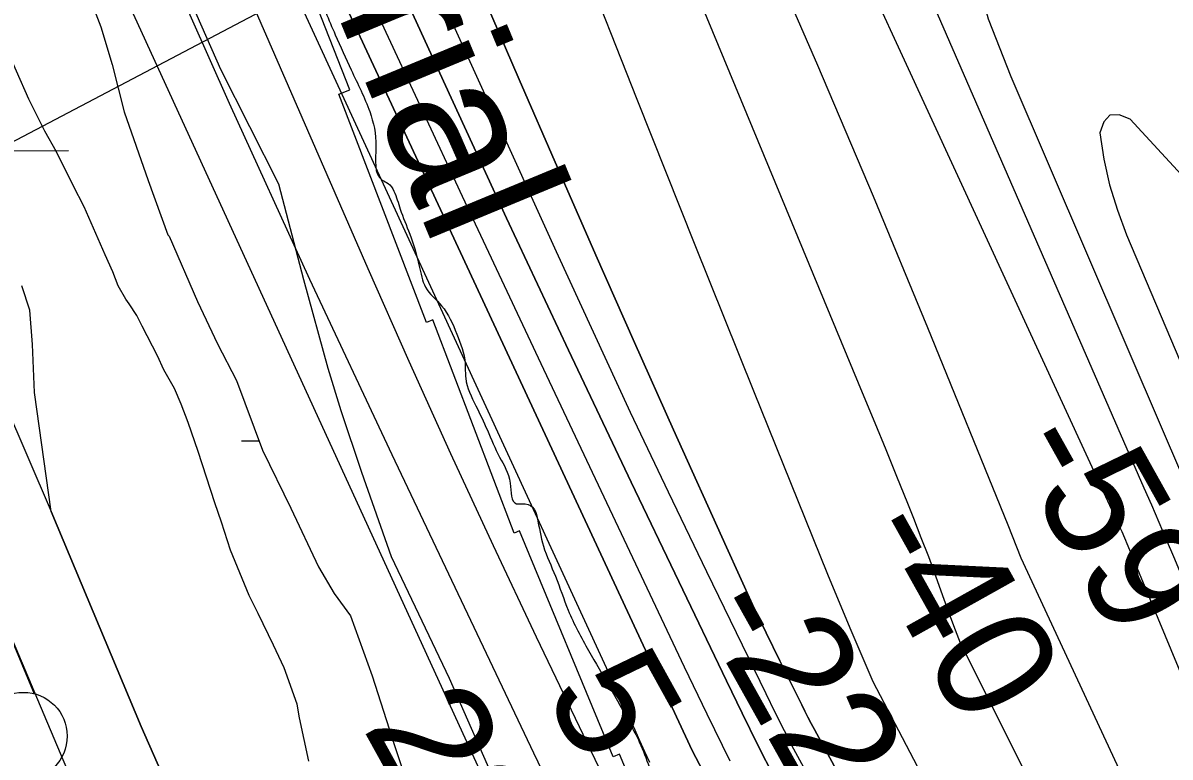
# Model space of a CAD drawing. Extents: x 3424494 to 3462436, y 522220 to 547718.
# Drawn here: x 3439589 to 3440243, y 540782 to 541201 of the extents above; entities that cross this region are included whole.
import ezdxf

# ---------------------------------------------------------------- set-up
doc = ezdxf.new("R2010")
doc.units = 0
for name, color, linetype in [('V-FLOD-BASE', 7, 'Continuous'), ('V-LEVE-TOET', 7, 'Continuous'), ('V-RIVR-EDGE', 7, 'Continuous'), ('V-RIVR-IDEN', 7, 'Continuous'), ('V-RIVR-RANG', 7, 'Continuous'), ('V-RRAP-RVMT', 7, 'Continuous'), ('V-SITE-VEGE', 7, 'Continuous'), ('V-SURV-LINE', 7, 'Continuous'), ('V-TOPO-DPTH', 7, 'Continuous'), ('V-TOPO-MAJR', 7, 'Continuous'), ('V-TOPO-MINR', 7, 'Continuous'), ('V-TOPO-WATR', 7, 'Continuous'), ('V-WETL-SWMP', 7, 'Continuous')]:
    doc.layers.add(name, color=color, linetype=linetype)

msp = doc.modelspace()

# ---------------------------------------------------------------- linework, layer by layer
at = {"layer": 'V-FLOD-BASE'}
msp.add_lwpolyline([(3438587.83, 543143.54), (3438634.48, 543035.59), (3438688.74, 542909.52), (3438755.23, 542760.01), (3438810.7, 542631.92), (3438872.87, 542490.72), (3438948.42, 542320.82), (3439022.05, 542154.45), (3439084.7, 542012.25), (3439162.97, 541829.08), (3439230.77, 541670.56), (3439300.98, 541507.5), (3439372.41, 541343.67), (3439433.31, 541201.26), (3439496.82, 541051.81), (3439554.82, 540913.94), (3439620.69, 540758.45), (3439688.31, 540602.93), (3439757.65, 540446.13), (3439826.89, 540284.83), (3439872.28, 540151.97), (3439898.14, 540076.12), (3439922.87, 540126.23), (3439923.63, 540151.16)], dxfattribs=at)
at = {"layer": 'V-LEVE-TOET'}
msp.add_lwpolyline([(3439578, 540984.1), (3439604.67, 540922.07), (3439656.06, 540799.36), (3439697.51, 540705.12), (3439744.7, 540602.23), (3439785.5, 540508.01), (3439842.94, 540375.96), (3439876.28, 540302.61), (3439885.85, 540272.5), (3439910.28, 540197.68), (3439923.63, 540151.16), (3439930.58, 540124.6), (3439937.92, 540098.05)], dxfattribs=at)
at = {"layer": 'V-RIVR-EDGE'}
msp.add_spline([(3439682.85, 541381.3), (3439692.67, 541363), (3439692.29, 541358.25), (3439697.75, 541349.46), (3439704.32, 541343.6), (3439710.85, 541324.94), (3439722.84, 541294.57), (3439722.82, 541285.79), (3439731.2, 541276.27), (3439735.95, 541272.97), (3439742.86, 541260.16), (3439756.29, 541219.91), (3439766.82, 541194.3), (3439775.91, 541174.17), (3439786.46, 541150.38), (3439790.06, 541130.27), (3439793.67, 541111.25), (3439796.96, 541109.42), (3439800.23, 541105.02), (3439803.86, 541094.78), (3439809.31, 541080.51), (3439814.75, 541062.22), (3439818.38, 541050.14), (3439827.49, 541039.52), (3439836.22, 541023.42), (3439840.93, 541006.59), (3439841.28, 540998.18), (3439847.09, 540982.45), (3439853.63, 540968.54), (3439860.54, 540953.17), (3439866.72, 540938.17), (3439870.34, 540926.46), (3439873.63, 540926.45), (3439879.48, 540924.61), (3439882.02, 540918.75), (3439885.64, 540902.3), (3439892.54, 540885.1), (3439899.8, 540865.71), (3439911.44, 540842.65), (3439935.1, 540800.92), (3439941.28, 540788.47), (3439946.73, 540774.57), (3439954, 540757), (3439968.56, 540730.28), (3439989.29, 540687.1), (3440003.47, 540658.18), (3440015.84, 540633.3), (3440027.11, 540609.14), (3440035.83, 540588.65), (3440041.29, 540576.57), (3440055.13, 540558.26), (3440061.33, 540549.47), (3440068.61, 540540.32), (3440073.34, 540530.43), (3440079.52, 540516.16), (3440083.5, 540498.61), (3440091.08, 540461.67), (3440099.4, 540424), (3440109.55, 540389.24), (3440130.58, 540320.1), (3440139.28, 540291.2), (3440148.01, 540272.54), (3440154.55, 540259.73), (3440159.28, 540248.02), (3440163.64, 540239.6), (3440170.93, 540227.88), (3440200.42, 540183.21), (3440216.44, 540154.66), (3440238.66, 540121.71), (3440247.39, 540107.06), (3440254.68, 540096.08), (3440271.8, 540071.91), (3440285.29, 540057.26)], degree=3, dxfattribs=at)
at = {"layer": 'V-RIVR-RANG'}
msp.add_line((3439472.4, 541075.21), (3440375.08, 541550.15), dxfattribs=at)
at = {"layer": 'V-RRAP-RVMT'}
for p, q in [((3439775.22, 541162.81), (3439738.62, 541256.05)), ((3439768.83, 541160.41), (3439775.22, 541162.81)), ((3439818.86, 541030.04), (3439768.83, 541160.41)), ((3439822.61, 541031.45), (3439818.86, 541030.04)), ((3439868.87, 540909.8), (3439822.61, 541031.45)), ((3439872.03, 540911.05), (3439868.87, 540909.8)), ((3439925.4, 540782.1), (3439872.03, 540911.05)), ((3439929.01, 540783.59), (3439925.4, 540782.1)), ((3439978.03, 540667.08), (3439929.01, 540783.59))]:
    msp.add_line(p, q, dxfattribs=at)
at = {"layer": 'V-SITE-VEGE'}
for points in [[(3439578.02, 541437.11), (3439611.39, 541362.1), (3439646.5, 541299.03), (3439701.29, 541174.7), (3439734.35, 541109.18), (3439748.69, 541054.51), (3439762.6, 541003.85), (3439770.08, 540979.75), (3439781.83, 540944.6), (3439798.79, 540896.36), (3439831.77, 540826.85), (3439859.89, 540763.42)], [(3439751.71, 540779.49), (3439746.31, 540804.32), (3439745.04, 540812.04), (3439737.59, 540832.79), (3439731.59, 540845.81), (3439722.83, 540863.9), (3439717.67, 540874.03), (3439707.1, 540900.03), (3439701.88, 540915.9), (3439697.99, 540927.08), (3439688.57, 540956.29), (3439682.82, 540972.88), (3439678.92, 540983.35), (3439674.99, 540992.38), (3439668.94, 541002.89), (3439665.34, 541011.03), (3439656.56, 541027.86), (3439653.46, 541034.01), (3439649.12, 541040.73), (3439647.21, 541043.28), (3439642.89, 541050.89), (3439639.83, 541058.82), (3439635.37, 541068.59), (3439623.41, 541096.06), (3439617.21, 541108.18), (3439607.76, 541127.36), (3439601.02, 541139.14), (3439591.91, 541157.59), (3439577.88, 541189.4)]]:
    msp.add_lwpolyline(points, dxfattribs=at)
at = {"layer": 'V-SURV-LINE'}
msp.add_lwpolyline([(3439436.54, 541198.35), (3439594.95, 540818.04)], dxfattribs=at)
msp.add_lwpolyline([(3439436.54, 541198.35), (3439594.95, 540818.04)], dxfattribs=at)
msp.add_circle((3439588.79, 540793.83), 25, dxfattribs=at)
at = {"layer": 'V-TOPO-DPTH'}
for points in [[(3440491.9, 540111.27), (3440123.75, 540846.97), (3440121.77, 540851.91), (3440119.88, 540856.88), (3440118.05, 540861.87), (3440113.71, 540874.02), (3440109.7, 540885.08), (3440105.6, 540896.11), (3440101.38, 540907.09), (3440097.07, 540918.05), (3440093.61, 540926.72), (3440087.48, 540941.97), (3440081.32, 540957.21), (3440075.09, 540972.42), (3440068.83, 540987.62), (3439947.77, 541279.74), (3439920.11, 541345.81), (3439892.15, 541411.75), (3439863.72, 541477.49), (3439834.98, 541543.11), (3439795.07, 541633.34)], [(3440491.9, 540111.27), (3440123.75, 540846.97), (3440121.77, 540851.91), (3440119.88, 540856.88), (3440118.05, 540861.87), (3440113.71, 540874.02), (3440109.7, 540885.08), (3440105.6, 540896.11), (3440101.38, 540907.09), (3440097.07, 540918.05), (3440093.61, 540926.72), (3440087.48, 540941.97), (3440081.32, 540957.21), (3440075.09, 540972.42), (3440068.83, 540987.62), (3439947.77, 541279.74), (3439920.11, 541345.81), (3439892.15, 541411.75), (3439863.72, 541477.49), (3439834.98, 541543.11), (3439795.07, 541633.34)], [(3439587.71, 541608.96), (3439970.51, 540785.55), (3440067.12, 540601.4), (3440170.5, 540405.32), (3440401.09, 540001.18), (3440433.34, 539960.23), (3440699.8, 539603.68)], [(3440699.8, 539603.68), (3440433.34, 539960.23), (3440401.09, 540001.18), (3440170.5, 540405.32), (3440067.12, 540601.4), (3439970.51, 540785.55), (3439587.71, 541608.96)], [(3439636.98, 541590.89), (3439795.13, 541241.12), (3439829.72, 541165.29), (3439864.63, 541089.61), (3439900.04, 541014.16), (3439935.79, 540938.87), (3439990.09, 540825.43), (3439999.04, 540807.03), (3440008.13, 540788.71), (3440017.45, 540770.49)], [(3440017.45, 540770.49), (3440008.13, 540788.71), (3439999.04, 540807.03), (3439990.09, 540825.43), (3439935.79, 540938.87), (3439900.04, 541014.16), (3439864.63, 541089.61), (3439829.72, 541165.29), (3439795.13, 541241.12), (3439636.98, 541590.89)], [(3439781.45, 541561.71), (3439786.45, 541548.91), (3439873.47, 541324.59), (3439906.09, 541241.03), (3439938.94, 541157.57), (3439972.14, 541074.25), (3440005.58, 540991.02), (3440047.9, 540886.34), (3440060.63, 540855.64), (3440073.73, 540825.1), (3440370.4, 540258.45), (3440416.28, 540175.83), (3440427.99, 540155.09), (3440439.9, 540134.46), (3440452.12, 540114.02), (3440464.53, 540093.69), (3440484.52, 540061.49), (3440487.14, 540057.38), (3440489.82, 540053.32), (3440492.6, 540049.33), (3440495.45, 540045.37), (3440671.07, 539807.54), (3440730.42, 539727.92), (3440790.25, 539648.66)], [(3439781.45, 541561.71), (3439786.45, 541548.91), (3439873.47, 541324.59), (3439906.09, 541241.03), (3439938.94, 541157.57), (3439972.14, 541074.25), (3440005.58, 540991.02), (3440047.9, 540886.34), (3440060.63, 540855.64), (3440073.73, 540825.1), (3440370.4, 540258.45), (3440416.28, 540175.83), (3440427.99, 540155.09), (3440439.9, 540134.46), (3440452.12, 540114.02), (3440464.53, 540093.69), (3440484.52, 540061.49), (3440487.14, 540057.38), (3440489.82, 540053.32), (3440492.6, 540049.33), (3440495.45, 540045.37), (3440671.07, 539807.54), (3440730.42, 539727.92), (3440790.25, 539648.66)], [(3439582.31, 541524.08), (3439598.19, 541488.82), (3439609.86, 541462.77), (3439621.47, 541436.69), (3439632.98, 541410.57), (3439644.43, 541384.42), (3439785.43, 541060.77), (3439808.81, 541007.88), (3439832.56, 540955.17), (3439856.89, 540902.72), (3439881.59, 540850.44), (3439919.41, 540771.5)], [(3440231.78, 540444.09), (3440040.37, 540797.56), (3440038.5, 540801.07), (3440036.65, 540804.58), (3440034.85, 540808.12), (3440033.07, 540811.67), (3440020.69, 540836.74), (3440012.83, 540852.88), (3440005.09, 540869.07), (3439997.52, 540885.35), (3439990.07, 540901.68), (3439959.97, 540968.61), (3439937.67, 541018.5), (3439915.53, 541068.46), (3439893.62, 541118.52), (3439871.87, 541168.65), (3439788.33, 541362.39), (3439769.38, 541406.54), (3439750.53, 541450.72)], [(3440231.78, 540444.09), (3440040.37, 540797.56), (3440038.5, 540801.07), (3440036.65, 540804.58), (3440034.85, 540808.12), (3440033.07, 540811.67), (3440020.69, 540836.74), (3440012.83, 540852.88), (3440005.09, 540869.07), (3439997.52, 540885.35), (3439990.07, 540901.68), (3439959.97, 540968.61), (3439937.67, 541018.5), (3439915.53, 541068.46), (3439893.62, 541118.52), (3439871.87, 541168.65), (3439788.33, 541362.39), (3439769.38, 541406.54), (3439750.53, 541450.72)]]:
    msp.add_lwpolyline(points, dxfattribs=at)
at = {"layer": 'V-TOPO-MAJR'}
msp.add_lwpolyline([(3440844.74, 539671.38), (3440819.62, 539704.83), (3440794.5, 539738.29), (3440769.41, 539771.76), (3440744.32, 539805.25), (3440719.34, 539838.81), (3440694.47, 539872.45), (3440669.77, 539906.21), (3440645.19, 539940.07), (3440568.78, 540045.86), (3440554.46, 540066.25), (3440540.53, 540086.9), (3440527.16, 540107.91), (3440514.17, 540129.17), (3440158.46, 540895.38), (3440151.02, 540914.21), (3440105.04, 541027), (3440073.99, 541101.97), (3440042.38, 541176.71), (3440009.94, 541251.08), (3439976.95, 541325.22), (3439819.03, 541674.84)], dxfattribs=at)
at = {"layer": 'V-TOPO-MINR'}
for points in [[(3439991.92, 541737.33), (3440139.58, 541203.45), (3440152.53, 541170.38), (3440239.52, 540967.78), (3440248.24, 540947.45), (3440256.96, 540927.12), (3440265.66, 540906.78), (3440274.36, 540886.44), (3440576.19, 540114.85), (3440577.19, 540113.35), (3440579.32, 540110.45), (3440580.44, 540109.04), (3441329.18, 539161.01)], [(3440491.9, 540111.27), (3440123.75, 540846.97), (3440121.77, 540851.91), (3440119.88, 540856.88), (3440118.05, 540861.87), (3440113.71, 540874.02), (3440109.7, 540885.08), (3440105.6, 540896.11), (3440101.38, 540907.09), (3440097.07, 540918.05), (3440093.61, 540926.72), (3440087.48, 540941.97), (3440081.32, 540957.21), (3440075.09, 540972.42), (3440068.83, 540987.62), (3439947.77, 541279.74), (3439920.11, 541345.81), (3439892.15, 541411.75), (3439863.72, 541477.49), (3439834.98, 541543.11), (3439795.07, 541633.34)], [(3439975, 541617.02), (3440006.55, 541497.95), (3440025.83, 541431.33), (3440047.1, 541365.41), (3440071.33, 541300.52), (3440097.56, 541236.32), (3440228.45, 540935.59), (3440232.69, 540925.79), (3440236.91, 540915.97), (3440241.09, 540906.15), (3440245.24, 540896.31), (3440265.1, 540848.96), (3440278.76, 540815.28), (3440291.86, 540781.4), (3440304.15, 540747.22), (3440315.9, 540712.83), (3440562.18, 540117.77), (3440566, 540112.05), (3440569.94, 540106.4), (3440574.03, 540100.87), (3440578.24, 540095.42), (3440836.01, 539771.54), (3440998.13, 539561.63)], [(3439467.12, 541608.45), (3439865.64, 540738.35), (3439871.13, 540726.96), (3439876.71, 540715.62), (3439882.42, 540704.34), (3439888.22, 540693.11), (3439894.09, 540681.91), (3439899.95, 540670.71), (3439905.8, 540659.5), (3439911.66, 540648.3), (3439920.87, 540630.68), (3439920.57, 540624.57), (3439918.65, 540620.57), (3439914.29, 540619.72), (3439908.31, 540620.97), (3439863.09, 540661.94), (3439847.45, 540676.37), (3439832.01, 540690.99), (3439816.84, 540705.9), (3439802.56, 540720.29)], [(3439656.24, 541591.86), (3439892.9, 541070.5), (3439913.95, 541024.61), (3439935.23, 540978.84), (3439956.87, 540933.23), (3439978.75, 540887.74), (3440012.52, 540818.19), (3440017.75, 540807.58), (3440023.06, 540797.02), (3440028.5, 540786.52), (3440034.02, 540776.06)], [(3439636.98, 541590.89), (3439795.13, 541241.12), (3439829.72, 541165.29), (3439864.63, 541089.61), (3439900.04, 541014.16), (3439935.79, 540938.87), (3439990.09, 540825.43), (3439999.04, 540807.03), (3440008.13, 540788.71), (3440017.45, 540770.49)], [(3439577.33, 541582.6), (3439592.76, 541548.26), (3439608.26, 541513.95), (3439612.53, 541504.53), (3439630.26, 541465.55), (3439648.04, 541426.59), (3439665.88, 541387.66), (3439683.76, 541348.76), (3439934.9, 540803.63), (3439937.74, 540797.46), (3439940.57, 540791.29), (3439943.39, 540785.11), (3439946.2, 540778.93)], [(3439627.45, 541565.4), (3439702.4, 541399.73), (3439747.65, 541300.37), (3439793.22, 541201.16), (3439839.28, 541102.17), (3439885.67, 541003.34), (3439965.97, 540833.34), (3439978.86, 540806.47), (3439991.98, 540779.71)], [(3439781.45, 541561.71), (3439786.45, 541548.91), (3439873.47, 541324.59), (3439906.09, 541241.03), (3439938.94, 541157.57), (3439972.14, 541074.25), (3440005.58, 540991.02), (3440047.9, 540886.34), (3440060.63, 540855.64), (3440073.73, 540825.1), (3440370.4, 540258.45), (3440416.28, 540175.83), (3440427.99, 540155.09), (3440439.9, 540134.46), (3440452.12, 540114.02), (3440464.53, 540093.69), (3440484.52, 540061.49), (3440487.14, 540057.38), (3440489.82, 540053.32), (3440492.6, 540049.33), (3440495.45, 540045.37), (3440671.07, 539807.54), (3440730.42, 539727.92), (3440790.25, 539648.66)], [(3439918.43, 541556.47), (3439935.56, 541518.7), (3439952.83, 541480.99), (3440212.14, 540918.36), (3440213.04, 540916.42), (3440214.85, 540912.55), (3440215.76, 540910.61), (3440217.44, 540907.05), (3440217.93, 540905.79), (3440218.14, 540905.15), (3440218.24, 540904.83), (3440542.86, 540122.1), (3440550.46, 540110.31), (3440558.27, 540098.67), (3440566.39, 540087.25), (3440574.72, 540075.96), (3440740.26, 539857.93), (3440780.12, 539805.26), (3440819.86, 539752.49), (3440859.43, 539699.6), (3440898.88, 539646.62)], [(3439541.14, 541537.21), (3439617.5, 541357.82), (3439661.43, 541256.35), (3439706.19, 541155.26), (3439752.19, 541054.72), (3439799.02, 540954.56), (3439879.95, 540784.21), (3439892.66, 540757.88)], [(3439582.31, 541524.08), (3439598.19, 541488.82), (3439609.86, 541462.77), (3439621.47, 541436.69), (3439632.98, 541410.57), (3439644.43, 541384.42), (3439785.43, 541060.77), (3439808.81, 541007.88), (3439832.56, 540955.17), (3439856.89, 540902.72), (3439881.59, 540850.44), (3439919.41, 540771.5)], [(3439750.53, 541450.72), (3439769.38, 541406.54), (3439788.33, 541362.39), (3439871.87, 541168.65), (3439893.62, 541118.52), (3439915.53, 541068.46), (3439937.67, 541018.5), (3439959.97, 540968.61), (3439990.07, 540901.68), (3439997.52, 540885.35), (3440005.09, 540869.07), (3440012.83, 540852.88), (3440020.69, 540836.74), (3440033.07, 540811.67), (3440034.85, 540808.12), (3440036.65, 540804.58), (3440038.5, 540801.07), (3440040.37, 540797.56), (3440231.78, 540444.09)], [(3440604.04, 540595.78), (3440402.2, 540928.66), (3440383.4, 540957.66), (3440363.51, 540985.84), (3440341.96, 541012.78), (3440319.32, 541038.89), (3440220.54, 541146.13), (3440214.23, 541148.54), (3440209.07, 541148.45), (3440205.62, 541144.61), (3440203.31, 541138.27), (3440205.65, 541123.31), (3440208.84, 541108.57), (3440213.29, 541094.16), (3440218.58, 541079.97), (3440266.04, 540967.88), (3440272.18, 540953.43), (3440278.33, 540939), (3440284.52, 540924.57), (3440290.73, 540910.16), (3440449.76, 540541.98)]]:
    msp.add_lwpolyline(points, dxfattribs=at)
at = {"layer": 'V-TOPO-WATR'}
msp.add_lwpolyline([(3440699.8, 539603.68), (3440433.34, 539960.23), (3440401.09, 540001.18), (3440170.5, 540405.32), (3440067.12, 540601.4), (3439970.51, 540785.55), (3439587.71, 541608.96)], dxfattribs=at)
at = {"layer": 'V-WETL-SWMP'}
for p, q in [((3439582.59, 541128.03), (3439614.59, 541128.17)), ((3439713.25, 540962.44), (3439723.24, 540962.49))]:
    msp.add_line(p, q, dxfattribs=at)
for points in [[(3439582.11, 541322.3), (3439600.28, 541289.91), (3439612.13, 541255.75), (3439624, 541222.23), (3439632.93, 541198.81), (3439639.4, 541177.33), (3439646.37, 541150.19), (3439660, 541110.97), (3439671.29, 541079.97), (3439671.91, 541079.33), (3439688.09, 541041.95), (3439699.52, 541017.85), (3439710.39, 540996.91), (3439725.27, 540957.04), (3439741.54, 540924.06), (3439757.17, 540890.45), (3439766.27, 540875.2), (3439775.43, 540862.45), (3439787.91, 540828.28), (3439800.89, 540787.83), (3439813.89, 540748.63)], [(3439937.92, 540098.05), (3439930.58, 540124.61), (3439923.63, 540151.16), (3439910.28, 540197.69), (3439885.85, 540272.5), (3439876.28, 540302.61), (3439842.94, 540375.96), (3439785.5, 540508.01), (3439744.7, 540602.23), (3439697.51, 540705.12), (3439656.06, 540799.36), (3439604.67, 540922.07), (3439595.09, 540990.05), (3439594.01, 541017.43), (3439592.55, 541037.02), (3439587.81, 541050.93)]]:
    msp.add_lwpolyline(points, dxfattribs=at)

# ---------------------------------------------------------------- texts
at = {"layer": 'V-RIVR-IDEN'}
msp.add_text('Aerial ', height=83, rotation=292.50573, dxfattribs=at).set_placement((3439715.1, 541333.29))
at = {"layer": 'V-RIVR-RANG'}
for s, rotation, p in [('-59', 299.22353, (3440149.93, 540959.25)), ('-40', 299.22353, (3440063.05, 540909.72)), ('-22', 299.22353, (3439973.21, 540865.49)), ('5.8', 298.93833, (3439885.47, 540818.39)), ('22.3', 298.93833, (3439781.99, 540798.87))]:
    msp.add_text(s, height=67, rotation=rotation, dxfattribs=at).set_placement(p)

doc.saveas('drawing.dxf')
